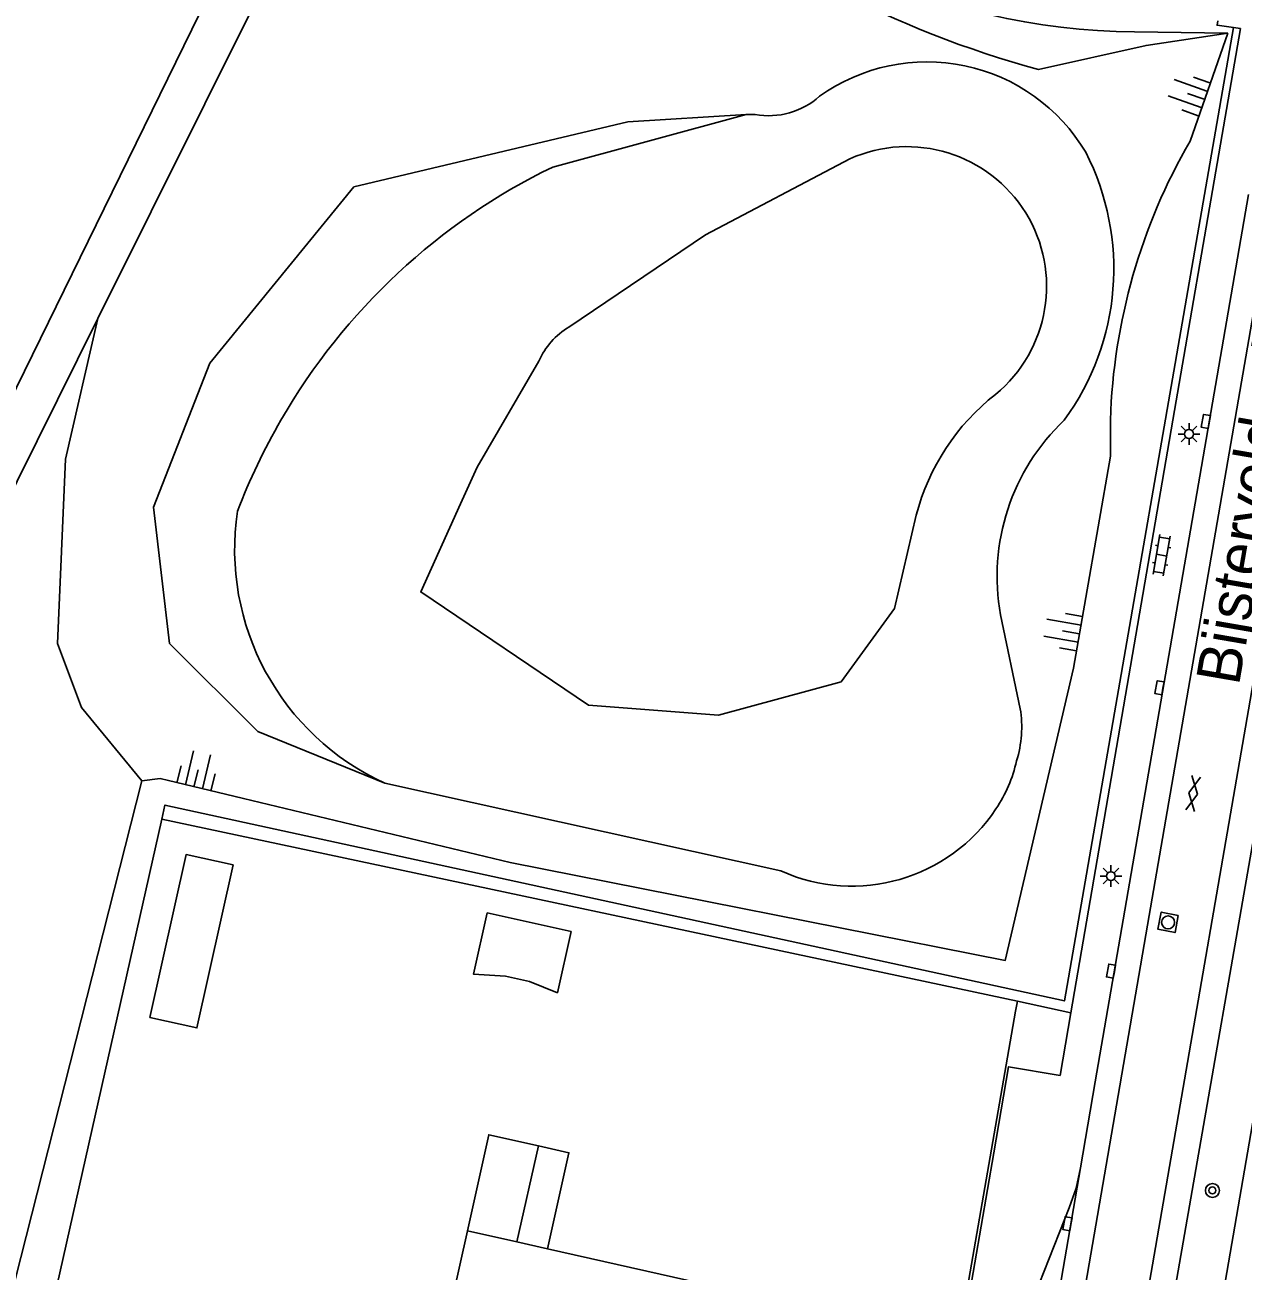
# Model space of a CAD drawing. Extents: x 124000 to 128010, y 398999 to 403000.
# Drawn here: x 127197.2 to 127267.1, y 399951.2 to 400022.7 of the extents above; entities that cross this region are included whole.
import ezdxf

# ---------------------------------------------------------------- set-up
doc = ezdxf.new("R2010")
doc.units = 0
for name, color, linetype in [('gg-afsc-erfafscheiding', 7, 'Continuous'), ('gg-anno-openbare ruimte label', 7, 'Continuous'), ('gg-bbg-gedigitaliseerde bebouwing', 7, 'Continuous'), ('gg-bbg-gedigitaliseerde bijgebouw', 7, 'Continuous'), ('gg-bbg-hoofdgebouw', 7, 'Continuous'), ('gg-bbg-luifel en loopbrug', 7, 'Continuous'), ('gg-bbg-tussenscheiding', 7, 'Continuous'), ('gg-knt-BGT kruinlijn', 7, 'Continuous'), ('gg-knt-bovenkant onderkant talud', 7, 'Continuous'), ('gg-knt-verharding', 7, 'Continuous'), ('gg-knt-verharding nz', 7, 'Continuous'), ('gg-kntw-bovenkant insteek waterloop', 7, 'Continuous'), ('gg-kntw-waterlijn', 7, 'Continuous'), ('gt-grn-groengrens', 7, 'Continuous'), ('gt-grn-vlakafsluiter', 7, 'Continuous'), ('gt-symb-boom', 7, 'Continuous'), ('gt-symb-gesloten verharding', 7, 'Continuous'), ('gt-symb-klinker verharding', 7, 'Continuous'), ('gt-symb-kolk', 7, 'Continuous'), ('gt-symb-kolk center center', 7, 'Continuous'), ('gt-symb-lichtmast', 7, 'Continuous'), ('gt-symb-rioolschacht', 7, 'Continuous'), ('gt-symb-talud symbool', 7, 'Continuous')]:
    doc.layers.add(name, color=color, linetype=linetype)

# ---------------------------------------------------------------- blocks, each defined once
blk = doc.blocks.new('gt0-TALUD_1')
at = {"layer": 'gt-symb-talud symbool'}
for p, q in [((-1, -1), (-1, 0)), ((-0.5, -2), (-0.5, 0)), ((0, -1), (0, 0)), ((0.5, -2), (0.5, 0)), ((1, -1), (1, 0))]:
    blk.add_line(p, q, dxfattribs=at)
blk = doc.blocks.new('gt0-GESVH1')
at = {"layer": 'gt-symb-gesloten verharding'}
for p, q in [((-0.992, -0.261), (0.008, 0.239)), ((0.008, -0.261), (-0.992, 0.239)), ((0.008, 0.239), (1.008, -0.261)), ((1.008, 0.239), (0.008, -0.261))]:
    blk.add_line(p, q, dxfattribs=at)
blk = doc.blocks.new('gt0-KOLK')
at = {"layer": 'gt-symb-kolk'}
blk.add_lwpolyline([(0, 0), (0.375, 0), (0.375, 0.4), (-0.375, 0.4), (-0.375, 0), (0, 0)], dxfattribs=at)
blk = doc.blocks.new('gt0-KL1')
at = {"layer": 'gt-symb-klinker verharding'}
for p, q in [((-1.15, 0.3), (1.15, 0.3)), ((-1, -0.3), (-1, 0.3)), ((-0.5, 0.3), (-0.5, 0.45)), ((0, -0.3), (0, 0.3)), ((0.5, 0.3), (0.5, 0.45)), ((1, -0.3), (1, 0.3)), ((-1.15, -0.3), (1.15, -0.3)), ((-0.5, -0.45), (-0.5, -0.3)), ((0.5, -0.45), (0.5, -0.3))]:
    blk.add_line(p, q, dxfattribs=at)
blk = doc.blocks.new('gt0-LMAST')
at = {"layer": 'gt-symb-lichtmast'}
for p, q in [((-0.182, 0.173), (-0.447, 0.438)), ((-0.005, 0.246), (-0.005, 0.621)), ((0.172, 0.173), (0.437, 0.438)), ((-0.255, -0.004), (-0.63, -0.004)), ((-0.182, -0.181), (-0.447, -0.446)), ((-0.005, -0.254), (-0.005, -0.629)), ((0.437, -0.446), (0.172, -0.181)), ((0.245, -0.004), (0.62, -0.004))]:
    blk.add_line(p, q, dxfattribs=at)
blk.add_circle((-0.005, -0.004), 0.25, dxfattribs=at)
blk = doc.blocks.new('gt0-KOLKCC')
at = {"layer": 'gt-symb-kolk center center'}
blk.add_lwpolyline([(-0.375, 0.2), (0.375, 0.2), (0.375, -0.2), (-0.375, -0.2)], close=True, dxfattribs=at)
blk = doc.blocks.new('gt0-RS')
at = {"layer": 'gt-symb-rioolschacht'}
blk.add_lwpolyline([(-0.5, -0.5), (0.5, -0.5), (0.5, 0.5), (-0.5, 0.5)], close=True, dxfattribs=at)
blk.add_circle((0, 0), 0.375, dxfattribs=at)
blk = doc.blocks.new('gt0-BOOM')
at = {"layer": 'gt-symb-boom'}
for radius in [0.4, 0.2]:
    blk.add_circle((0, 0), radius, dxfattribs=at)

msp = doc.modelspace()

# ---------------------------------------------------------------- linework, layer by layer
at = {"layer": 'gg-afsc-erfafscheiding'}
for p, q in [((127195.855, 400000), (127208.925, 400026.688)), ((127194.993, 399932.167), (127205.1, 399977.123)), ((127205.1, 399977.123), (127254.122, 399966.673)), ((127254.122, 399966.673), (127257.19, 399966.019))]:
    msp.add_line(p, q, dxfattribs=at)
msp.add_lwpolyline([(127254.024, 399966.113), (127245.93, 399919.643), (127235.431, 399921.706)], dxfattribs=at)
at = {"layer": 'gg-bbg-gedigitaliseerde bebouwing'}
for p in [(127220.679, 399944.873), (127225.434, 399952.879)]:
    msp.add_line(p, (127222.606, 399953.515), dxfattribs=at)
at = {"layer": 'gg-bbg-gedigitaliseerde bijgebouw'}
msp.add_line((127226.672, 399958.384), (127225.434, 399952.879), dxfattribs=at)
for points in [[(127223.733, 399971.741), (127222.955, 399968.232), (127224.795, 399968.12)], [(127223.733, 399971.741), (127228.546, 399970.674), (127227.768, 399967.165), (127226.174, 399967.815), (127224.795, 399968.12)], [(127226.672, 399958.384), (127228.428, 399957.989), (127227.19, 399952.484)]]:
    msp.add_lwpolyline(points, dxfattribs=at)
at = {"layer": 'gg-bbg-hoofdgebouw'}
msp.add_lwpolyline([(127242.431, 399933.82), (127245.627, 399948.338), (127227.19, 399952.484)], dxfattribs=at)
at = {"layer": 'gg-bbg-luifel en loopbrug'}
for points in [[(127204.412, 399965.744), (127206.484, 399975.086), (127209.174, 399974.49), (127207.102, 399965.148), (127204.412, 399965.744)], [(127222.606, 399953.515), (127223.834, 399959.022), (127226.672, 399958.384)]]:
    msp.add_lwpolyline(points, dxfattribs=at)
at = {"layer": 'gg-bbg-tussenscheiding'}
msp.add_line((127225.434, 399952.879), (127227.19, 399952.484), dxfattribs=at)
at = {"layer": 'gg-knt-BGT kruinlijn'}
msp.add_line((127264.023, 400015.993), (127266.187, 400022.17), dxfattribs=at)
msp.add_lwpolyline([(127204.991, 399979.44), (127225.061, 399974.634), (127253.431, 399969.019), (127257.345, 399985.778), (127259.458, 399997.932), (127259.458, 400000)], dxfattribs=at)
msp.add_arc((127293.395, 399998.961), 33.953, 149.89205, 178.2465, dxfattribs=at)
at = {"layer": 'gg-knt-bovenkant onderkant talud'}
msp.add_line((127260.841, 400022.258), (127266.187, 400022.17), dxfattribs=at)
msp.add_lwpolyline([(127266.187, 400022.17), (127261.503, 400021.474), (127255.342, 400020.098)], dxfattribs=at)
for centre, radius, start, end in [((127261.117, 400060.603), 38.346, 219.56173, 269.58725), ((127270.265, 400075.405), 57.285, 229.40511, 254.90026)]:
    msp.add_arc(centre, radius, start, end, dxfattribs=at)
at = {"layer": 'gg-knt-verharding'}
for p, q in [((127263.039, 400000), (127265.761, 400015.808)), ((127258.588, 399962.064), (127267.359, 400012.931)), ((127256.432, 399920.065), (127271.973, 400010.11)), ((127263.039, 400000), (127257.19, 399966.019)), ((127257.19, 399966.019), (127256.569, 399962.413)), ((127258.588, 399962.064), (127257.738, 399957.13)), ((127252.766, 399957.986), (127246.105, 399919.311)), ((127251.977, 399923.701), (127257.738, 399957.13))]:
    msp.add_line(p, q, dxfattribs=at)
for points in [[(127266.499, 400022.501), (127265.566, 400022.633), (127265.606, 400022.889)], [(127265.761, 400015.808), (127266.903, 400022.444), (127266.499, 400022.501)], [(127256.569, 399962.413), (127253.616, 399962.924), (127252.766, 399957.986)], [(127257.738, 399957.13), (127257.488, 399955.966), (127257.092, 399954.843), (127252.502, 399943.215), (127252.162, 399942.114), (127251.901, 399940.992), (127250.381, 399932.106)]]:
    msp.add_lwpolyline(points, dxfattribs=at)
at = {"layer": 'gg-knt-verharding nz'}
msp.add_lwpolyline([(127252.912, 399920.665), (127261.586, 399971.043), (127268.786, 400012.685)], dxfattribs=at)
at = {"layer": 'gg-kntw-bovenkant insteek waterloop'}
for p, q in [((127238.584, 400017.508), (127227.496, 400014.503)), ((127239.104, 400017.51), (127238.584, 400017.508)), ((127253.163, 399988.824), (127254.291, 399983.451)), ((127217.873, 399979.181), (127240.573, 399974.149))]:
    msp.add_line(p, q, dxfattribs=at)
for centre, radius, start, end in [((127248.94, 400009.95), 10.581, 30.71318, 125.52731), ((127239.861, 400021.849), 4.405, 260.10278, 311.71002), ((127244.978, 400008.669), 14.671, 323.77765, 27.10654), ((127243.345, 399981.872), 36.276, 115.90622, 150.01873), ((127243.405, 399981.768), 36.38, 149.92344, 159.05288), ((127265.315, 399991.039), 12.352, 133.49444, 190.33224), ((127224.01, 399992.587), 14.744, 171.4704, 245.40291), ((127247.645, 399982.413), 6.726, 343.06815, 8.87746), ((127245.875, 399982.36), 8.423, 326.45972, 346.92184), ((127244.641, 399983.182), 9.906, 245.75719, 326.44409)]:
    msp.add_arc(centre, radius, start, end, dxfattribs=at)
at = {"layer": 'gg-kntw-waterlijn'}
for points in [[(127244.526, 400014.977), (127236.25, 400010.622), (127228.423, 400005.331)], [(127226.703, 400003.381), (127223.158, 399997.302), (127222.214, 399995.196), (127219.931, 399990.147), (127229.553, 399983.65), (127236.998, 399983.088), (127244.022, 399984.984), (127247.077, 399989.198), (127248.327, 399994.539)]]:
    msp.add_lwpolyline(points, dxfattribs=at)
for centre, radius, start, end in [((127247.788, 400007.664), 8.008, 309.33345, 114.03527), ((127230.705, 400001.585), 4.387, 121.34675, 155.82536), ((127260.907, 399991.256), 13.001, 128.2217, 165.37273)]:
    msp.add_arc(centre, radius, start, end, dxfattribs=at)
at = {"layer": 'gt-grn-groengrens'}
for p, q in [((127211.738, 400026.545), (127201.436, 400005.822)), ((127201.436, 400005.822), (127171.207, 399945.012)), ((127270.681, 399993.408), (127260.469, 399934.825)), ((127263.222, 399934.35), (127273.336, 399992.949)), ((127203.958, 399979.323), (127204.991, 399979.44))]:
    msp.add_line(p, q, dxfattribs=at)
for points in [[(127266.499, 400022.501), (127256.817, 399966.696), (127205.275, 399977.928), (127205.1, 399977.123)], [(127217.873, 399979.181), (127210.592, 399982.137), (127205.542, 399987.188), (127204.624, 399994.995), (127207.837, 400003.26), (127216.101, 400013.363), (127231.803, 400017.103), (127238.584, 400017.508)], [(127201.436, 400005.822), (127199.574, 399997.75), (127199.115, 399987.188), (127200.492, 399983.514), (127203.958, 399979.323)], [(127203.958, 399979.323), (127192.262, 399933.315), (127171.207, 399945.012)]]:
    msp.add_lwpolyline(points, dxfattribs=at)
at = {"layer": 'gt-grn-vlakafsluiter'}
msp.add_line((127254.024, 399966.113), (127254.122, 399966.673), dxfattribs=at)

# ---------------------------------------------------------------- block references
at = {"layer": 'gt-symb-boom'}
msp.add_blockref('gt0-BOOM', (127265.3, 399955.832), dxfattribs=at)
at = {"layer": 'gt-symb-gesloten verharding', "rotation": 79.98206552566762}
msp.add_blockref('gt0-GESVH1', (127264.189, 399978.58), dxfattribs=at)
at = {"layer": 'gt-symb-klinker verharding', "rotation": -99.84862238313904}
msp.add_blockref('gt0-KL1', (127262.388, 399992.25), dxfattribs=at)
at = {"layer": 'gt-symb-kolk'}
for p, rotation in [((127262.465, 399984.619), 80.27403432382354), ((127259.684, 399968.371), 79.98206552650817), ((127257.19, 399953.888), 80.15137761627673)]:
    msp.add_blockref('gt0-KOLK', p, dxfattribs=dict(at, rotation=rotation))
at = {"layer": 'gt-symb-kolk center center', "rotation": -100.30997039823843}
msp.add_blockref('gt0-KOLKCC', (127264.927, 399999.92), dxfattribs=at)
at = {"layer": 'gt-symb-lichtmast'}
for p in [(127263.964, 399999.201), (127259.491, 399973.86)]:
    msp.add_blockref('gt0-LMAST', p, dxfattribs=at)
at = {"layer": 'gt-symb-rioolschacht', "rotation": 169.21838326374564}
msp.add_blockref('gt0-RS', (127262.761, 399971.2), dxfattribs=at)
at = {"layer": 'gt-symb-talud symbool'}
for p, xscale, yscale, rotation in [((127264.823, 400018.389), 1.000348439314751, 1.000348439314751, -109.32248238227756), ((127257.688, 399987.749), 0.9997329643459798, 0.9997329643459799, -99.84862238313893), ((127206.936, 399978.974), 1.0005088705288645, 1.000508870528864, 166.53322310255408)]:
    msp.add_blockref('gt0-TALUD_1', p, dxfattribs=dict(at, xscale=xscale, yscale=yscale, rotation=rotation))

# ---------------------------------------------------------------- texts
at = {"layer": 'gg-anno-openbare ruimte label'}
msp.add_text('Bijsterveldenlaan', height=2.5, rotation=80.2, dxfattribs=at).set_placement((127266.815, 399984.722))

doc.saveas('drawing.dxf')
